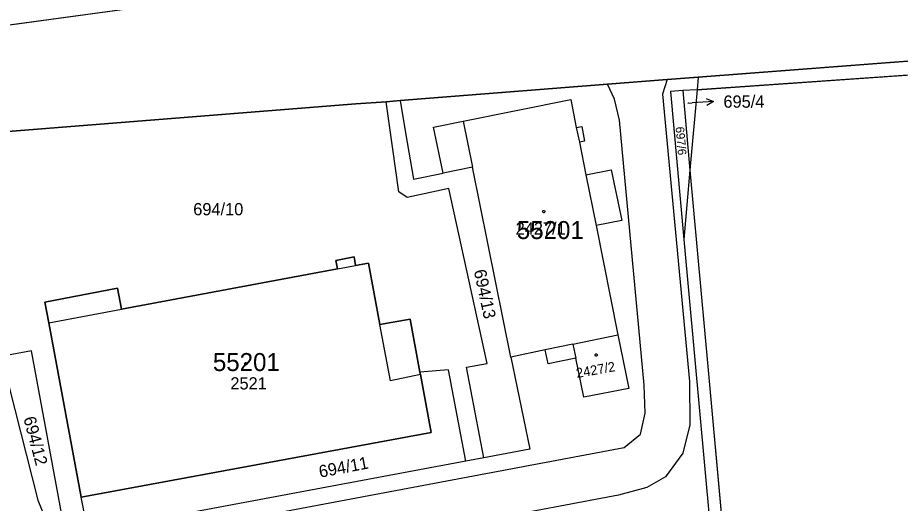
# Model space of a CAD drawing. Extents: x -777309 to -774195, y -1144706 to -1143600.
# Drawn here: x -775028.7 to -774906.1, y -1144518.5 to -1144451 of the extents above; entities that cross this region are included whole.
import ezdxf

# ---------------------------------------------------------------- set-up
doc = ezdxf.new("R2010")
doc.units = 0
for name, color, linetype in [('1', 7, 'Continuous'), ('11', 7, 'Continuous'), ('12', 7, 'Continuous'), ('2', 7, 'Continuous'), ('4', 7, 'Continuous'), ('5', 7, 'Continuous'), ('7', 7, 'Continuous')]:
    doc.layers.add(name, color=color, linetype=linetype)

msp = doc.modelspace()

# ---------------------------------------------------------------- linework, layer by layer
at = {"layer": '1'}
for p, q in [((-775006.07, -1144448.84), (-775047.73, -1144454.47)), ((-774865.74, -1144454.05), (-774934.19, -1144459.28)), ((-774934.36, -1144461.03), (-774875.06, -1144456.94)), ((-774938.49, -1144459.6), (-774946.81, -1144460.25)), ((-774938.49, -1144459.6), (-774939.15, -1144461.66)), ((-774934.19, -1144459.28), (-774938.49, -1144459.6)), ((-774934.19, -1144459.28), (-774934.36, -1144461.03)), ((-774946.81, -1144460.25), (-774975.61, -1144462.52)), ((-774945.83, -1144462.36), (-774946.81, -1144460.25)), ((-774939.15, -1144461.66), (-774935.39, -1144501.57)), ((-774936.34, -1144461.16), (-774938.05, -1144461.28)), ((-774938.05, -1144461.28), (-774936.18, -1144481.83)), ((-774934.36, -1144461.03), (-774936.34, -1144461.16)), ((-774936.34, -1144461.16), (-774935.34, -1144472.21)), ((-774934.36, -1144461.03), (-774935.34, -1144472.21)), ((-774981.78, -1144463.01), (-775030.68, -1144466.87)), ((-774977.53, -1144462.71), (-774981.78, -1144463.01)), ((-774975.61, -1144462.52), (-774977.53, -1144462.71)), ((-774975.77, -1144475.24), (-774977.53, -1144462.71)), ((-774975.61, -1144462.52), (-774974.84, -1144467)), ((-774966.83, -1144465.38), (-774951.9, -1144462.39)), ((-774951.9, -1144462.39), (-774951.13, -1144466.27)), ((-774945.13, -1144465.25), (-774945.83, -1144462.36)), ((-774970.98, -1144466.22), (-774966.83, -1144465.38)), ((-774941.71, -1144502.06), (-774945.13, -1144465.25)), ((-774974.84, -1144467), (-774973.74, -1144473.44)), ((-774969.64, -1144472.62), (-774970.98, -1144466.22)), ((-774951.13, -1144466.27), (-774950.38, -1144466.13)), ((-774950.38, -1144466.13), (-774949.97, -1144468.19)), ((-774949.97, -1144468.19), (-774950.71, -1144468.34)), ((-774950.71, -1144468.34), (-774949.81, -1144472.84)), ((-774965.54, -1144471.8), (-774969.64, -1144472.62)), ((-774960.24, -1144498.17), (-774965.54, -1144471.8)), ((-774973.74, -1144473.44), (-774969.64, -1144472.62)), ((-774949.81, -1144472.84), (-774946.27, -1144472.15)), ((-774946.27, -1144472.15), (-774944.8, -1144479.21)), ((-774935.34, -1144472.21), (-774936.18, -1144481.83)), ((-774935.34, -1144472.21), (-774932.82, -1144500)), ((-774974.62, -1144476.02), (-774975.77, -1144475.24)), ((-774968.82, -1144474.76), (-774974.62, -1144476.02)), ((-774963.5, -1144499.07), (-774968.82, -1144474.76)), ((-774944.8, -1144479.21), (-774948.39, -1144479.92)), ((-774948.39, -1144479.92), (-774945.34, -1144495.11)), ((-774936.18, -1144481.83), (-774925.33, -1144601.09)), ((-774982.01, -1144484.24), (-774984.54, -1144484.75)), ((-774984.54, -1144484.75), (-774984.32, -1144485.92)), ((-774981.79, -1144485.44), (-774982.01, -1144484.24)), ((-774980.01, -1144485.11), (-774981.79, -1144485.44)), ((-774978.42, -1144493.64), (-774980.01, -1144485.11)), ((-774984.32, -1144485.92), (-775014.34, -1144491.54)), ((-775014.88, -1144488.6), (-775024.95, -1144490.57)), ((-775014.34, -1144491.54), (-775014.88, -1144488.6)), ((-775024.95, -1144490.57), (-775024.42, -1144493.43)), ((-775032.41, -1144492.66), (-775025.96, -1144518.08)), ((-775024.42, -1144493.43), (-775019.94, -1144517.62)), ((-774974.21, -1144492.89), (-774978.42, -1144493.64)), ((-774972.85, -1144500.27), (-774974.21, -1144492.89)), ((-774951.6, -1144496.4), (-774945.34, -1144495.11)), ((-774945.34, -1144495.11), (-774943.85, -1144502.54)), ((-774951.6, -1144496.4), (-774951.2, -1144498.34)), ((-775026.8, -1144497.32), (-775030.29, -1144497.96)), ((-775022.07, -1144523.02), (-775026.8, -1144497.32)), ((-774955.46, -1144497.19), (-774960.24, -1144498.17)), ((-774955.06, -1144499.13), (-774955.46, -1144497.19)), ((-774960.24, -1144498.17), (-774957.59, -1144510.97)), ((-774951.2, -1144498.34), (-774955.06, -1144499.13)), ((-774950.1, -1144503.77), (-774951.2, -1144498.34)), ((-774968.87, -1144499.96), (-774972.85, -1144500.27)), ((-774966.48, -1144512.63), (-774968.87, -1144499.96)), ((-774966.4, -1144499.6), (-774963.5, -1144499.07)), ((-774963.98, -1144512.17), (-774966.4, -1144499.6)), ((-774932.82, -1144500), (-774922.58, -1144612.56)), ((-774972.79, -1144500.6), (-774972.85, -1144500.27)), ((-774971.3, -1144508.68), (-774972.79, -1144500.6)), ((-774943.85, -1144502.54), (-774950.1, -1144503.77)), ((-774941.57, -1144505.98), (-774941.71, -1144502.06)), ((-774935.39, -1144501.57), (-774935.35, -1144507.58)), ((-774942.23, -1144508.88), (-774941.57, -1144505.98)), ((-775019.94, -1144517.62), (-774971.3, -1144508.68)), ((-774935.35, -1144507.58), (-774936.31, -1144511.55)), ((-774944.46, -1144510.75), (-774942.23, -1144508.88)), ((-775042.26, -1144529.08), (-774944.46, -1144510.75)), ((-774957.59, -1144510.97), (-774963.98, -1144512.17)), ((-774963.98, -1144512.17), (-774966.48, -1144512.63)), ((-774936.31, -1144511.55), (-774938.75, -1144514.81)), ((-774966.48, -1144512.63), (-775018.98, -1144522.44)), ((-774938.75, -1144514.81), (-774941.33, -1144516.3)), ((-774941.33, -1144516.3), (-774945.27, -1144517.35)), ((-775025.96, -1144518.08), (-775023.75, -1144523.35)), ((-775018.98, -1144522.44), (-775019.94, -1144517.62)), ((-774945.27, -1144517.35), (-774963.95, -1144520.9))]:
    msp.add_line(p, q, dxfattribs=at)
at = {"layer": '11'}
for points in [[(-775006.07, -1144448.84), (-775047.73, -1144454.47), (-775049.08, -1144458.29), (-775076.86, -1144459.23), (-775068.75, -1144469.74), (-775066.86, -1144469.73), (-775031.24, -1144466.92), (-775030.68, -1144466.87), (-774981.78, -1144463.01), (-774977.53, -1144462.71), (-774975.61, -1144462.52), (-774946.81, -1144460.25), (-774938.49, -1144459.6), (-774934.19, -1144459.28), (-774865.74, -1144454.05)], [(-774873.42, -1144621.66), (-774848.58, -1144616.52), (-774846.04, -1144615.37), (-774842.25, -1144608.21), (-774838.41, -1144597.12), (-774836.58, -1144588.82), (-774837.33, -1144580.31), (-774848.12, -1144528.64), (-774861.71, -1144492.14), (-774875.06, -1144456.94), (-774934.36, -1144461.03), (-774936.34, -1144461.16), (-774935.34, -1144472.21), (-774932.82, -1144500), (-774926.38, -1144570.8)]]:
    msp.add_lwpolyline(points, dxfattribs=at)
for points in [[(-774970.98, -1144466.22), (-774966.83, -1144465.38), (-774951.9, -1144462.39), (-774951.13, -1144466.27), (-774950.38, -1144466.13), (-774949.97, -1144468.19), (-774950.71, -1144468.34), (-774949.81, -1144472.84), (-774946.27, -1144472.15), (-774944.8, -1144479.21), (-774948.39, -1144479.92), (-774945.34, -1144495.11), (-774943.85, -1144502.54), (-774950.1, -1144503.77), (-774951.2, -1144498.34), (-774955.06, -1144499.13), (-774955.46, -1144497.19), (-774960.24, -1144498.17), (-774965.54, -1144471.8), (-774969.64, -1144472.62)], [(-774972.85, -1144500.27), (-774972.79, -1144500.6), (-774971.3, -1144508.68), (-775019.94, -1144517.62), (-775024.42, -1144493.43), (-775024.95, -1144490.57), (-775014.88, -1144488.6), (-775014.34, -1144491.54), (-774984.32, -1144485.92), (-774984.54, -1144484.75), (-774982.01, -1144484.24), (-774981.79, -1144485.44), (-774980.01, -1144485.11), (-774978.42, -1144493.64), (-774974.21, -1144492.89)]]:
    msp.add_lwpolyline(points, close=True, dxfattribs=at)
at = {"layer": '12'}
for p, q in [((-774966.83, -1144465.38), (-774951.9, -1144462.39)), ((-774951.9, -1144462.39), (-774951.13, -1144466.27)), ((-774966.83, -1144465.38), (-774965.54, -1144471.8)), ((-774951.13, -1144466.27), (-774950.71, -1144468.34)), ((-774950.71, -1144468.34), (-774949.81, -1144472.84)), ((-774960.24, -1144498.17), (-774965.54, -1144471.8)), ((-774949.81, -1144472.84), (-774948.39, -1144479.92)), ((-774948.39, -1144479.92), (-774945.34, -1144495.11)), ((-774980.01, -1144485.11), (-774981.79, -1144485.44)), ((-774978.42, -1144493.64), (-774980.01, -1144485.11)), ((-774984.32, -1144485.92), (-775014.34, -1144491.54)), ((-774984.32, -1144485.92), (-774981.79, -1144485.44)), ((-775024.42, -1144493.43), (-775014.34, -1144491.54)), ((-775024.42, -1144493.43), (-775019.94, -1144517.62)), ((-774976.95, -1144501.46), (-774978.42, -1144493.64)), ((-774951.6, -1144496.4), (-774945.34, -1144495.11)), ((-774951.6, -1144496.4), (-774945.34, -1144495.11)), ((-774945.34, -1144495.11), (-774943.85, -1144502.54)), ((-774951.6, -1144496.4), (-774955.46, -1144497.19)), ((-774951.6, -1144496.4), (-774951.2, -1144498.34)), ((-774955.46, -1144497.19), (-774960.24, -1144498.17)), ((-774950.1, -1144503.77), (-774951.2, -1144498.34)), ((-774972.79, -1144500.6), (-774976.95, -1144501.46)), ((-774971.3, -1144508.68), (-774972.79, -1144500.6)), ((-774943.85, -1144502.54), (-774950.1, -1144503.77)), ((-775019.94, -1144517.62), (-774971.3, -1144508.68))]:
    msp.add_line(p, q, dxfattribs=at)
at = {"layer": '4'}
for p, q in [((-774966.83, -1144465.38), (-774965.54, -1144471.8)), ((-774951.13, -1144466.27), (-774950.71, -1144468.34)), ((-774949.81, -1144472.84), (-774948.39, -1144479.92)), ((-774984.32, -1144485.92), (-774981.79, -1144485.44)), ((-775024.42, -1144493.43), (-775014.34, -1144491.54)), ((-774976.95, -1144501.46), (-774978.42, -1144493.64)), ((-774951.6, -1144496.4), (-774955.46, -1144497.19)), ((-774972.79, -1144500.6), (-774976.95, -1144501.46))]:
    msp.add_line(p, q, dxfattribs=at)
at = {"layer": '5'}
for points in [[(-774955.65, -1144477.8), (-774955.55, -1144477.82), (-774955.5, -1144477.91), (-774955.48, -1144477.97), (-774955.5, -1144478.06), (-774955.58, -1144478.13), (-774955.65, -1144478.14), (-774955.74, -1144478.11), (-774955.8, -1144478.05), (-774955.82, -1144477.97), (-774955.8, -1144477.88), (-774955.72, -1144477.81)], [(-774948.36, -1144497.72), (-774948.26, -1144497.74), (-774948.21, -1144497.83), (-774948.19, -1144497.89), (-774948.21, -1144497.98), (-774948.29, -1144498.05), (-774948.36, -1144498.06), (-774948.45, -1144498.03), (-774948.51, -1144497.97), (-774948.53, -1144497.89), (-774948.51, -1144497.8), (-774948.43, -1144497.73)], [(-774997.05, -1144498.94), (-774996.95, -1144498.96), (-774996.9, -1144499.05), (-774996.88, -1144499.11), (-774996.9, -1144499.2), (-774996.98, -1144499.27), (-774997.05, -1144499.28), (-774997.14, -1144499.25), (-774997.2, -1144499.19), (-774997.22, -1144499.11), (-774997.2, -1144499.02), (-774997.12, -1144498.95)]]:
    msp.add_lwpolyline(points, close=True, dxfattribs=at)
at = {"layer": '7'}
for p in [(-774935.63, -1144462.89), (-774932.05, -1144462.68)]:
    msp.add_line(p, (-774935.04, -1144462.86), dxfattribs=at)
msp.add_lwpolyline([(-774933.07, -1144462.24), (-774932.05, -1144462.68), (-774933.01, -1144463.24)], dxfattribs=at)

# ---------------------------------------------------------------- texts
at = {"layer": '11'}
for p in [(-774959.39, -1144481.78), (-775001.62, -1144500.12)]:
    msp.add_text('55201', height=2.5, dxfattribs=at).set_placement(p)
at = {"layer": '2'}
for s, height, p in [('695/4', 0.1, (-774935.61, -1144462.89)), ('694/10', 1.7, (-775004.35, -1144478.48)), ('2427/1', 1.7, (-774959.56, -1144481.16)), ('2521', 1.7, (-774999.19, -1144502.68))]:
    msp.add_text(s, height=height, dxfattribs=at).set_placement(p)
for s, height, rotation, p in [('697/6', 1.19, 274.9052, (-774937.34, -1144466.21)), ('694/13', 1.7, 282.0671, (-774965.38, -1144486.19)), ('2427/2', 1.34, 10.1986, (-774951.03, -1144501.09)), ('694/12', 1.7, 284.76, (-775027.96, -1144506.67)), ('694/11', 1.7, 10.8289, (-774986.73, -1144514.95))]:
    msp.add_text(s, height=height, rotation=rotation, dxfattribs=at).set_placement(p)
at = {"layer": '7'}
msp.add_text('695/4', height=1.7, dxfattribs=at).set_placement((-774930.69, -1144463.53))

doc.saveas('drawing.dxf')
